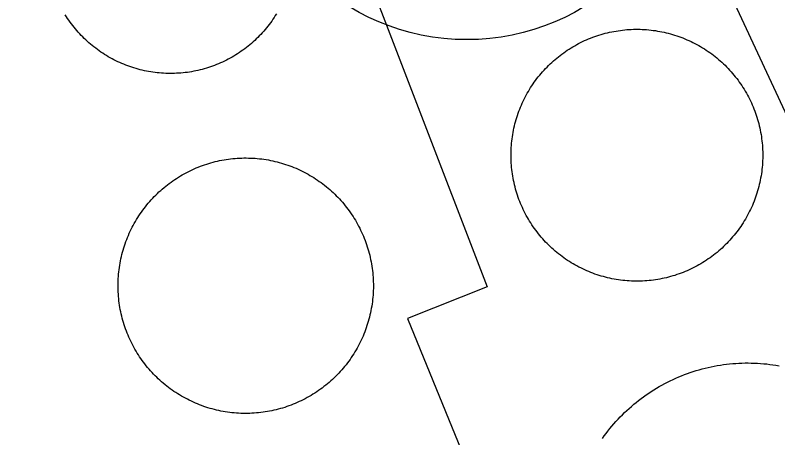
# Model space of a CAD drawing. Extents: x 3567028 to 3605064, y 510945 to 536587.
# Drawn here: x 3599901 to 3600106.3, y 526837.2 to 526950.9 of the extents above; entities that cross this region are included whole.
import ezdxf

# ---------------------------------------------------------------- set-up
doc = ezdxf.new("R2010")
doc.units = 0
for name, color, linetype in [('V-DOMW-TANK', 7, 'Continuous'), ('V-ROAD-CNTR', 7, 'Continuous'), ('V-UTIL-LINE', 7, 'Continuous')]:
    doc.layers.add(name, color=color, linetype=linetype)

msp = doc.modelspace()

# ---------------------------------------------------------------- linework, layer by layer
at = {"layer": 'V-DOMW-TANK'}
for points in [[(3599971.33, 526951.32), (3599971.02, 526950.82), (3599970.71, 526950.33), (3599970.38, 526949.85)], [(3599940.36, 526935.34), (3599939.78, 526935.38), (3599939.2, 526935.44), (3599938.62, 526935.51), (3599938.04, 526935.59), (3599937.47, 526935.67), (3599936.89, 526935.77), (3599936.32, 526935.88), (3599935.75, 526936), (3599935.18, 526936.13), (3599934.62, 526936.26), (3599934.06, 526936.41), (3599933.5, 526936.57), (3599932.94, 526936.74), (3599932.38, 526936.91), (3599931.83, 526937.1), (3599931.29, 526937.29), (3599930.74, 526937.5), (3599930.2, 526937.72), (3599929.66, 526937.94), (3599929.13, 526938.18), (3599928.6, 526938.42), (3599928.08, 526938.67), (3599927.56, 526938.93), (3599927.04, 526939.2), (3599926.53, 526939.48), (3599926.02, 526939.77), (3599925.52, 526940.07), (3599925.03, 526940.37), (3599924.54, 526940.69), (3599924.05, 526941.01), (3599923.58, 526941.34), (3599923.1, 526941.68), (3599922.64, 526942.03), (3599922.18, 526942.39), (3599921.72, 526942.75), (3599921.27, 526943.12), (3599920.83, 526943.5), (3599920.4, 526943.89), (3599919.97, 526944.28), (3599919.55, 526944.69), (3599919.14, 526945.09), (3599918.73, 526945.51), (3599918.33, 526945.94), (3599917.94, 526946.37), (3599917.56, 526946.8), (3599917.18, 526947.25), (3599916.81, 526947.7), (3599916.45, 526948.15), (3599916.1, 526948.62), (3599915.75, 526949.09), (3599915.42, 526949.56), (3599915.09, 526950.04), (3599914.77, 526950.53), (3599914.46, 526951.02)], [(3599970.38, 526949.85), (3599970.05, 526949.37), (3599969.71, 526948.9), (3599969.36, 526948.43), (3599969.01, 526947.97), (3599968.64, 526947.52), (3599968.27, 526947.07), (3599967.89, 526946.63), (3599967.5, 526946.19), (3599967.11, 526945.77), (3599966.71, 526945.34), (3599966.3, 526944.93), (3599965.88, 526944.53), (3599965.46, 526944.13), (3599965.03, 526943.73), (3599964.59, 526943.35), (3599964.15, 526942.97), (3599963.7, 526942.6), (3599963.24, 526942.24), (3599962.78, 526941.89), (3599962.31, 526941.55), (3599961.83, 526941.21), (3599961.35, 526940.88), (3599960.86, 526940.56), (3599960.37, 526940.25), (3599959.88, 526939.95), (3599959.37, 526939.66), (3599958.87, 526939.37), (3599958.35, 526939.09), (3599957.83, 526938.83), (3599957.31, 526938.57), (3599956.79, 526938.32), (3599956.26, 526938.08), (3599955.72, 526937.85), (3599955.19, 526937.63), (3599954.64, 526937.42), (3599954.1, 526937.22), (3599953.55, 526937.03), (3599952.99, 526936.84), (3599952.44, 526936.67), (3599951.88, 526936.51), (3599951.32, 526936.35), (3599950.75, 526936.21), (3599950.19, 526936.07), (3599949.62, 526935.95), (3599949.05, 526935.84), (3599948.48, 526935.73), (3599947.9, 526935.64), (3599947.33, 526935.55), (3599946.75, 526935.48), (3599946.17, 526935.42), (3599945.59, 526935.36), (3599945.01, 526935.32), (3599944.43, 526935.29), (3599943.85, 526935.26), (3599943.26, 526935.25), (3599942.68, 526935.25), (3599942.1, 526935.25), (3599941.52, 526935.27), (3599940.94, 526935.3), (3599940.36, 526935.34)], [(3600042.99, 526935.69), (3600043.39, 526936.12), (3600043.79, 526936.56), (3600044.2, 526936.98), (3600044.62, 526937.4), (3600045.04, 526937.81), (3600045.48, 526938.22), (3600045.92, 526938.61), (3600046.36, 526939), (3600046.81, 526939.38), (3600047.27, 526939.76), (3600047.74, 526940.12), (3600048.21, 526940.48), (3600048.69, 526940.82), (3600049.18, 526941.17), (3600049.66, 526941.5), (3600050.16, 526941.82), (3600050.66, 526942.13), (3600051.17, 526942.44), (3600051.68, 526942.73), (3600052.2, 526943.02), (3600052.72, 526943.3), (3600053.25, 526943.57), (3600053.78, 526943.83), (3600054.32, 526944.08), (3600054.86, 526944.32), (3600055.4, 526944.55), (3600055.95, 526944.78), (3600056.5, 526944.99), (3600057.06, 526945.19), (3600057.62, 526945.38), (3600058.18, 526945.57), (3600058.75, 526945.74), (3600059.31, 526945.9), (3600059.89, 526946.06), (3600060.46, 526946.2), (3600061.04, 526946.34), (3600061.62, 526946.46), (3600062.2, 526946.57), (3600062.78, 526946.68), (3600063.36, 526946.77), (3600063.95, 526946.85), (3600064.54, 526946.92), (3600065.12, 526946.98), (3600065.71, 526947.04), (3600066.3, 526947.08), (3600066.9, 526947.11), (3600067.49, 526947.13), (3600068.08, 526947.14), (3600068.67, 526947.14), (3600069.26, 526947.13), (3600069.85, 526947.11), (3600070.44, 526947.08), (3600071.03, 526947.04), (3600071.62, 526946.99), (3600072.21, 526946.93), (3600072.8, 526946.86), (3600073.39, 526946.78), (3600073.97, 526946.68), (3600074.55, 526946.58), (3600075.13, 526946.47), (3600075.71, 526946.35), (3600076.29, 526946.21), (3600076.87, 526946.07), (3600077.44, 526945.92), (3600078.01, 526945.76), (3600078.57, 526945.58), (3600079.13, 526945.4), (3600079.69, 526945.21), (3600080.25, 526945.01), (3600080.8, 526944.8), (3600081.35, 526944.57), (3600081.9, 526944.34), (3600082.44, 526944.1), (3600082.98, 526943.85), (3600083.5, 526943.59), (3600084.03, 526943.33), (3600084.56, 526943.05), (3600085.07, 526942.76), (3600085.58, 526942.47), (3600086.09, 526942.16), (3600086.6, 526941.85), (3600087.09, 526941.53), (3600087.58, 526941.2), (3600088.07, 526940.86), (3600088.55, 526940.51), (3600089.02, 526940.16), (3600089.49, 526939.79), (3600089.95, 526939.42), (3600090.4, 526939.04), (3600090.85, 526938.65), (3600091.29, 526938.26), (3600091.72, 526937.85), (3600092.15, 526937.44), (3600092.56, 526937.03), (3600092.98, 526936.6), (3600093.38, 526936.17), (3600093.78, 526935.73), (3600094.17, 526935.28), (3600094.55, 526934.83), (3600094.92, 526934.37)], [(3600050.71, 526884.32), (3600050.21, 526884.63), (3600049.71, 526884.95), (3600049.22, 526885.28), (3600048.74, 526885.62), (3600048.26, 526885.97), (3600047.79, 526886.32), (3600047.32, 526886.69), (3600046.86, 526887.06), (3600046.41, 526887.44), (3600045.96, 526887.83), (3600045.52, 526888.22), (3600045.08, 526888.63), (3600044.66, 526889.04), (3600044.24, 526889.45), (3600043.83, 526889.88), (3600043.42, 526890.31), (3600043.03, 526890.75), (3600042.64, 526891.2), (3600042.26, 526891.65), (3600041.89, 526892.11), (3600041.52, 526892.58), (3600041.16, 526893.05), (3600040.82, 526893.53), (3600040.48, 526894.01), (3600040.14, 526894.5), (3600039.82, 526895), (3600039.51, 526895.5), (3600039.2, 526896.01), (3600038.91, 526896.52), (3600038.62, 526897.04), (3600038.34, 526897.56), (3600038.07, 526898.08), (3600037.81, 526898.62), (3600037.56, 526899.16), (3600037.32, 526899.7), (3600037.09, 526900.24), (3600036.87, 526900.79), (3600036.65, 526901.34), (3600036.45, 526901.89), (3600036.26, 526902.45), (3600036.08, 526903.02), (3600035.9, 526903.58), (3600035.74, 526904.15), (3600035.58, 526904.72), (3600035.44, 526905.3), (3600035.31, 526905.87), (3600035.18, 526906.45), (3600035.07, 526907.03), (3600034.97, 526907.62), (3600034.87, 526908.2), (3600034.79, 526908.79), (3600034.72, 526909.37), (3600034.66, 526909.96), (3600034.6, 526910.55), (3600034.56, 526911.14), (3600034.53, 526911.73), (3600034.51, 526912.32), (3600034.5, 526912.91), (3600034.5, 526913.51), (3600034.51, 526914.1), (3600034.53, 526914.69), (3600034.56, 526915.28), (3600034.6, 526915.87), (3600034.65, 526916.46), (3600034.71, 526917.05), (3600034.79, 526917.64), (3600034.87, 526918.22), (3600034.96, 526918.81), (3600035.06, 526919.39), (3600035.17, 526919.97), (3600035.29, 526920.55), (3600035.43, 526921.13), (3600035.57, 526921.7), (3600035.72, 526922.27), (3600035.89, 526922.84), (3600036.06, 526923.41), (3600036.24, 526923.97), (3600036.43, 526924.53), (3600036.63, 526925.09), (3600036.85, 526925.64), (3600037.07, 526926.19), (3600037.3, 526926.73), (3600037.54, 526927.27), (3600037.79, 526927.81), (3600038.05, 526928.34), (3600038.31, 526928.87), (3600038.59, 526929.4), (3600038.88, 526929.91), (3600039.17, 526930.42), (3600039.48, 526930.93), (3600039.79, 526931.43), (3600040.11, 526931.93), (3600040.45, 526932.42), (3600040.78, 526932.91), (3600041.13, 526933.38), (3600041.49, 526933.86), (3600041.85, 526934.32), (3600042.22, 526934.78), (3600042.6, 526935.24), (3600042.99, 526935.69)], [(3600094.92, 526934.37), (3600095.29, 526933.9), (3600095.64, 526933.43), (3600095.99, 526932.95), (3600096.33, 526932.47), (3600096.66, 526931.98), (3600096.98, 526931.48), (3600097.3, 526930.98), (3600097.6, 526930.47), (3600097.9, 526929.96), (3600098.19, 526929.44), (3600098.46, 526928.92), (3600098.73, 526928.39), (3600098.99, 526927.86), (3600099.24, 526927.33), (3600099.48, 526926.79), (3600099.72, 526926.24), (3600099.94, 526925.69), (3600100.15, 526925.14), (3600100.35, 526924.58), (3600100.55, 526924.03), (3600100.73, 526923.46), (3600100.9, 526922.9), (3600101.07, 526922.33), (3600101.22, 526921.76), (3600101.36, 526921.18), (3600101.5, 526920.61), (3600101.62, 526920.03), (3600101.73, 526919.45), (3600101.84, 526918.86), (3600101.93, 526918.28), (3600102.01, 526917.69), (3600102.09, 526917.11), (3600102.15, 526916.52), (3600102.2, 526915.93), (3600102.24, 526915.34), (3600102.27, 526914.75), (3600102.29, 526914.15), (3600102.31, 526913.56), (3600102.31, 526912.97), (3600102.3, 526912.38), (3600102.28, 526911.79), (3600102.25, 526911.2), (3600102.21, 526910.61), (3600102.15, 526910.02), (3600102.09, 526909.43), (3600102.02, 526908.84), (3600101.94, 526908.26), (3600101.85, 526907.67), (3600101.74, 526907.09), (3600101.63, 526906.51), (3600101.51, 526905.93), (3600101.38, 526905.35), (3600101.23, 526904.78), (3600101.08, 526904.21), (3600100.92, 526903.64), (3600100.75, 526903.07), (3600100.56, 526902.51), (3600100.37, 526901.95), (3600100.17, 526901.39), (3600099.96, 526900.84)], [(3599928.98, 526873.46), (3599928.91, 526874.05), (3599928.84, 526874.65), (3599928.78, 526875.25), (3599928.74, 526875.85), (3599928.7, 526876.44), (3599928.68, 526877.04), (3599928.67, 526877.64), (3599928.67, 526878.24), (3599928.67, 526878.84), (3599928.69, 526879.44), (3599928.72, 526880.04), (3599928.76, 526880.64), (3599928.81, 526881.24), (3599928.87, 526881.84), (3599928.94, 526882.43), (3599929.02, 526883.03), (3599929.11, 526883.62), (3599929.21, 526884.22), (3599929.32, 526884.8), (3599929.44, 526885.39), (3599929.58, 526885.97), (3599929.72, 526886.56), (3599929.87, 526887.14), (3599930.03, 526887.72), (3599930.21, 526888.29), (3599930.39, 526888.86), (3599930.58, 526889.43), (3599930.78, 526889.99), (3599930.99, 526890.56), (3599931.21, 526891.11), (3599931.45, 526891.67), (3599931.69, 526892.22), (3599931.94, 526892.76), (3599932.2, 526893.3), (3599932.47, 526893.84), (3599932.75, 526894.37), (3599933.04, 526894.9), (3599933.33, 526895.42), (3599933.64, 526895.93), (3599933.96, 526896.44), (3599934.28, 526896.95), (3599934.61, 526897.45), (3599934.96, 526897.94), (3599935.31, 526898.43), (3599935.66, 526898.91), (3599936.03, 526899.39), (3599936.41, 526899.85), (3599936.79, 526900.32), (3599937.18, 526900.77), (3599937.58, 526901.22), (3599937.99, 526901.66), (3599938.4, 526902.09), (3599938.82, 526902.52), (3599939.25, 526902.94), (3599939.69, 526903.35), (3599940.14, 526903.75), (3599940.58, 526904.15), (3599941.04, 526904.54), (3599941.5, 526904.92), (3599941.98, 526905.29), (3599942.46, 526905.65), (3599942.94, 526906.01), (3599943.43, 526906.35), (3599943.93, 526906.69), (3599944.43, 526907.02), (3599944.93, 526907.34), (3599945.45, 526907.66), (3599945.96, 526907.96), (3599946.49, 526908.25), (3599947.02, 526908.54), (3599947.55, 526908.81), (3599948.09, 526909.08), (3599948.63, 526909.33), (3599949.18, 526909.58), (3599949.73, 526909.82), (3599950.28, 526910.05), (3599950.84, 526910.26), (3599951.4, 526910.47), (3599951.97, 526910.67), (3599952.54, 526910.86), (3599953.11, 526911.03), (3599953.69, 526911.2), (3599954.27, 526911.36), (3599954.85, 526911.51), (3599955.44, 526911.65), (3599956.02, 526911.78), (3599956.61, 526911.89), (3599957.2, 526912), (3599957.79, 526912.09), (3599958.39, 526912.18), (3599958.98, 526912.26), (3599959.58, 526912.33), (3599960.18, 526912.38), (3599960.77, 526912.43), (3599961.37, 526912.46), (3599961.97, 526912.49), (3599962.57, 526912.5), (3599963.17, 526912.5), (3599963.77, 526912.49), (3599964.37, 526912.48)], [(3599964.37, 526912.48), (3599964.97, 526912.45), (3599965.57, 526912.41), (3599966.17, 526912.36), (3599966.77, 526912.3), (3599967.36, 526912.23), (3599967.96, 526912.15), (3599968.55, 526912.06), (3599969.14, 526911.96), (3599969.73, 526911.84), (3599970.32, 526911.72), (3599970.9, 526911.59), (3599971.49, 526911.45), (3599972.07, 526911.3), (3599972.64, 526911.14), (3599973.22, 526910.96), (3599973.79, 526910.78), (3599974.36, 526910.59), (3599974.92, 526910.39), (3599975.48, 526910.17), (3599976.04, 526909.95), (3599976.6, 526909.72), (3599977.15, 526909.48), (3599977.69, 526909.23), (3599978.23, 526908.96), (3599978.77, 526908.7), (3599979.3, 526908.42), (3599979.83, 526908.13), (3599980.35, 526907.83), (3599980.86, 526907.53), (3599981.37, 526907.21), (3599981.88, 526906.89), (3599982.38, 526906.55), (3599982.87, 526906.21), (3599983.36, 526905.86), (3599983.84, 526905.5), (3599984.31, 526905.14), (3599984.78, 526904.76), (3599985.24, 526904.38), (3599985.7, 526903.99), (3599986.15, 526903.59), (3599986.59, 526903.18), (3599987.02, 526902.77), (3599987.45, 526902.34), (3599987.87, 526901.91), (3599988.28, 526901.48), (3599988.68, 526901.03), (3599989.08, 526900.58), (3599989.47, 526900.12), (3599989.84, 526899.66), (3599990.22, 526899.19), (3599990.58, 526898.71), (3599990.94, 526898.23), (3599991.28, 526897.74), (3599991.62, 526897.24), (3599991.95, 526896.74), (3599992.27, 526896.23), (3599992.58, 526895.72), (3599992.89, 526895.2), (3599993.18, 526894.68), (3599993.46, 526894.15), (3599993.74, 526893.62), (3599994, 526893.08), (3599994.26, 526892.53), (3599994.51, 526891.99), (3599994.74, 526891.44), (3599994.98, 526890.88), (3599995.19, 526890.32), (3599995.4, 526889.76), (3599995.6, 526889.2), (3599995.79, 526888.62), (3599995.96, 526888.05), (3599996.13, 526887.48), (3599996.29, 526886.9), (3599996.44, 526886.32), (3599996.58, 526885.73), (3599996.7, 526885.15), (3599996.82, 526884.56), (3599996.93, 526883.97), (3599997.03, 526883.37), (3599997.11, 526882.78), (3599997.19, 526882.18), (3599997.25, 526881.59), (3599997.31, 526880.99), (3599997.35, 526880.39), (3599997.39, 526879.79), (3599997.41, 526879.19), (3599997.43, 526878.59), (3599997.43, 526877.99), (3599997.42, 526877.39), (3599997.4, 526876.79), (3599997.38, 526876.19), (3599997.34, 526875.6), (3599997.29, 526875), (3599997.23, 526874.4), (3599997.16, 526873.8), (3599997.08, 526873.21), (3599996.99, 526872.62), (3599996.88, 526872.02), (3599996.77, 526871.43), (3599996.65, 526870.85)], [(3600099.96, 526900.84), (3600099.74, 526900.29), (3600099.51, 526899.75), (3600099.27, 526899.2), (3600099.02, 526898.67), (3600098.76, 526898.14), (3600098.49, 526897.61), (3600098.21, 526897.09), (3600097.93, 526896.57), (3600097.63, 526896.06), (3600097.33, 526895.55), (3600097.01, 526895.05), (3600096.69, 526894.55), (3600096.36, 526894.06), (3600096.02, 526893.57), (3600095.67, 526893.1), (3600095.32, 526892.62), (3600094.96, 526892.16), (3600094.58, 526891.7), (3600094.2, 526891.24), (3600093.81, 526890.8), (3600093.42, 526890.36), (3600093.02, 526889.92), (3600092.61, 526889.5), (3600092.19, 526889.08), (3600091.76, 526888.67), (3600091.33, 526888.26), (3600090.89, 526887.86), (3600090.44, 526887.48), (3600089.99, 526887.09), (3600089.53, 526886.72), (3600089.06, 526886.36), (3600088.59, 526886), (3600088.12, 526885.65), (3600087.63, 526885.31), (3600087.14, 526884.98), (3600086.64, 526884.66), (3600086.14, 526884.35), (3600085.63, 526884.04), (3600085.12, 526883.74), (3600084.61, 526883.46), (3600084.08, 526883.18), (3600083.56, 526882.91), (3600083.02, 526882.65), (3600082.49, 526882.4), (3600081.95, 526882.16), (3600081.4, 526881.93), (3600080.85, 526881.7), (3600080.3, 526881.49), (3600079.75, 526881.29), (3600079.19, 526881.1), (3600078.62, 526880.91), (3600078.06, 526880.74), (3600077.49, 526880.58), (3600076.92, 526880.42), (3600076.35, 526880.28), (3600075.77, 526880.14), (3600075.19, 526880.02), (3600074.61, 526879.91), (3600074.03, 526879.8), (3600073.44, 526879.71), (3600072.86, 526879.63), (3600072.27, 526879.56), (3600071.68, 526879.49), (3600071.09, 526879.44), (3600070.5, 526879.4), (3600069.91, 526879.37), (3600069.32, 526879.35), (3600068.73, 526879.33), (3600068.13, 526879.33), (3600067.54, 526879.35), (3600066.95, 526879.37), (3600066.36, 526879.4), (3600065.77, 526879.44), (3600065.18, 526879.49), (3600064.59, 526879.55), (3600064, 526879.62), (3600063.42, 526879.7), (3600062.83, 526879.79), (3600062.25, 526879.9), (3600061.67, 526880.01), (3600061.09, 526880.13), (3600060.52, 526880.27), (3600059.94, 526880.41), (3600059.37, 526880.56), (3600058.8, 526880.72), (3600058.23, 526880.9), (3600057.67, 526881.08), (3600057.11, 526881.27), (3600056.56, 526881.47), (3600056, 526881.68), (3600055.45, 526881.91), (3600054.91, 526882.14), (3600054.37, 526882.38), (3600053.83, 526882.62), (3600053.3, 526882.89), (3600052.77, 526883.15), (3600052.25, 526883.43), (3600051.73, 526883.72), (3600051.22, 526884.01), (3600050.71, 526884.32)], [(3599973.55, 526845.38), (3599972.98, 526845.2), (3599972.4, 526845.03), (3599971.83, 526844.88), (3599971.24, 526844.73), (3599970.66, 526844.59), (3599970.07, 526844.46), (3599969.48, 526844.34), (3599968.89, 526844.24), (3599968.3, 526844.14), (3599967.71, 526844.06), (3599967.11, 526843.98), (3599966.52, 526843.91), (3599965.92, 526843.86), (3599965.32, 526843.81), (3599964.72, 526843.78), (3599964.12, 526843.75), (3599963.52, 526843.74), (3599962.92, 526843.74), (3599962.32, 526843.74), (3599961.72, 526843.76), (3599961.12, 526843.79), (3599960.52, 526843.83), (3599959.93, 526843.88), (3599959.33, 526843.94), (3599958.73, 526844.01), (3599958.14, 526844.09), (3599957.54, 526844.18), (3599956.95, 526844.28), (3599956.36, 526844.39), (3599955.77, 526844.51), (3599955.19, 526844.65), (3599954.61, 526844.79), (3599954.03, 526844.94), (3599953.45, 526845.1), (3599952.88, 526845.28), (3599952.3, 526845.46), (3599951.74, 526845.65), (3599951.17, 526845.85), (3599950.61, 526846.07), (3599950.05, 526846.29), (3599949.5, 526846.52), (3599948.95, 526846.76), (3599948.4, 526847.01), (3599947.86, 526847.27), (3599947.33, 526847.54), (3599946.79, 526847.82), (3599946.27, 526848.11), (3599945.75, 526848.41), (3599945.23, 526848.71), (3599944.72, 526849.03), (3599944.22, 526849.35), (3599943.72, 526849.68), (3599943.22, 526850.03), (3599942.73, 526850.38), (3599942.25, 526850.73), (3599941.78, 526851.1), (3599941.31, 526851.48), (3599940.85, 526851.86), (3599940.39, 526852.25), (3599939.95, 526852.65), (3599939.5, 526853.06), (3599939.07, 526853.47), (3599938.65, 526853.9), (3599938.23, 526854.32), (3599937.82, 526854.76), (3599937.41, 526855.21), (3599937.02, 526855.66), (3599936.63, 526856.11), (3599936.25, 526856.58), (3599935.88, 526857.05), (3599935.51, 526857.52), (3599935.16, 526858.01), (3599934.81, 526858.5), (3599934.47, 526859), (3599934.14, 526859.5), (3599933.82, 526860), (3599933.51, 526860.52), (3599933.21, 526861.04), (3599932.92, 526861.56), (3599932.63, 526862.09), (3599932.36, 526862.62), (3599932.09, 526863.16), (3599931.83, 526863.7), (3599931.59, 526864.25), (3599931.35, 526864.8), (3599931.12, 526865.36), (3599930.9, 526865.92), (3599930.7, 526866.48), (3599930.5, 526867.04), (3599930.31, 526867.61), (3599930.13, 526868.19), (3599929.96, 526868.76), (3599929.8, 526869.34), (3599929.66, 526869.92), (3599929.52, 526870.51), (3599929.39, 526871.09), (3599929.27, 526871.68), (3599929.17, 526872.27), (3599929.07, 526872.86), (3599928.98, 526873.46)], [(3599996.65, 526870.85), (3599996.52, 526870.26), (3599996.38, 526869.68), (3599996.23, 526869.1), (3599996.06, 526868.52), (3599995.89, 526867.95), (3599995.71, 526867.38), (3599995.51, 526866.81), (3599995.31, 526866.24), (3599995.1, 526865.68), (3599994.88, 526865.12), (3599994.65, 526864.57), (3599994.41, 526864.02), (3599994.15, 526863.47), (3599993.89, 526862.93), (3599993.62, 526862.4), (3599993.35, 526861.87), (3599993.06, 526861.34), (3599992.76, 526860.82), (3599992.45, 526860.3), (3599992.14, 526859.79), (3599991.81, 526859.29), (3599991.48, 526858.79), (3599991.14, 526858.29), (3599990.79, 526857.81), (3599990.43, 526857.33), (3599990.06, 526856.85), (3599989.69, 526856.38), (3599989.31, 526855.92), (3599988.91, 526855.47), (3599988.51, 526855.02), (3599988.11, 526854.58), (3599987.69, 526854.15), (3599987.27, 526853.72), (3599986.84, 526853.3), (3599986.41, 526852.89), (3599985.96, 526852.48), (3599985.51, 526852.09), (3599985.05, 526851.7), (3599984.59, 526851.32), (3599984.12, 526850.95), (3599983.64, 526850.58), (3599983.16, 526850.23), (3599982.67, 526849.88), (3599982.17, 526849.55), (3599981.67, 526849.21), (3599981.16, 526848.89), (3599980.65, 526848.58), (3599980.13, 526848.28), (3599979.6, 526847.99), (3599979.08, 526847.7), (3599978.54, 526847.43), (3599978.01, 526847.16), (3599977.46, 526846.91), (3599976.92, 526846.66), (3599976.37, 526846.42), (3599975.81, 526846.2), (3599975.25, 526845.98), (3599974.69, 526845.77), (3599974.12, 526845.57), (3599973.55, 526845.38)], [(3600059.12, 526837), (3600059.6, 526837.68), (3600060.1, 526838.35), (3600060.61, 526839.01), (3600061.13, 526839.67), (3600061.67, 526840.31), (3600062.21, 526840.94), (3600062.76, 526841.57), (3600063.33, 526842.18), (3600063.91, 526842.79), (3600064.5, 526843.38), (3600065.09, 526843.96), (3600065.7, 526844.54), (3600066.32, 526845.1), (3600066.94, 526845.65), (3600067.58, 526846.2), (3600068.23, 526846.72), (3600068.88, 526847.24), (3600069.55, 526847.75), (3600070.22, 526848.25), (3600070.9, 526848.73), (3600071.59, 526849.2), (3600072.29, 526849.66), (3600072.99, 526850.11), (3600073.71, 526850.54), (3600074.43, 526850.97), (3600075.16, 526851.38), (3600075.89, 526851.77), (3600076.64, 526852.16), (3600077.38, 526852.53), (3600078.14, 526852.89), (3600078.9, 526853.23), (3600079.67, 526853.56), (3600080.44, 526853.88), (3600081.22, 526854.18), (3600082, 526854.47), (3600082.79, 526854.75), (3600083.58, 526855.02), (3600084.38, 526855.26), (3600085.18, 526855.5), (3600085.99, 526855.72), (3600086.8, 526855.93), (3600087.61, 526856.12), (3600088.43, 526856.3), (3600089.25, 526856.46), (3600090.07, 526856.61), (3600090.89, 526856.75), (3600091.72, 526856.87), (3600092.55, 526856.98), (3600093.38, 526857.07), (3600094.21, 526857.15), (3600095.04, 526857.21), (3600095.88, 526857.26), (3600096.71, 526857.3), (3600097.55, 526857.32), (3600098.38, 526857.32), (3600099.22, 526857.31), (3600100.05, 526857.29), (3600100.89, 526857.25), (3600101.72, 526857.2), (3600102.56, 526857.13), (3600103.39, 526857.05), (3600104.22, 526856.95), (3600105.04, 526856.84)], [(3600105.04, 526856.84), (3600105.87, 526856.71), (3600106.7, 526856.58)]]:
    msp.add_lwpolyline(points, dxfattribs=at)
msp.add_circle((3600022.59, 527005.2), 60.85, dxfattribs=at)
at = {"layer": 'V-ROAD-CNTR'}
msp.add_lwpolyline([(3600124.09, 526875.94), (3600112.64, 526915.69), (3600088.71, 526967.22)], dxfattribs=at)
at = {"layer": 'V-UTIL-LINE'}
msp.add_lwpolyline([(3599865.2, 527222.6), (3599892.66, 527231.47), (3599970.51, 527027.36), (3600028.08, 526877.81), (3600006.58, 526869.25), (3600073.05, 526706.79), (3600092.9, 526712.7), (3600084.34, 526734.87), (3600100.23, 526740.79)], dxfattribs=at)

doc.saveas('drawing.dxf')
